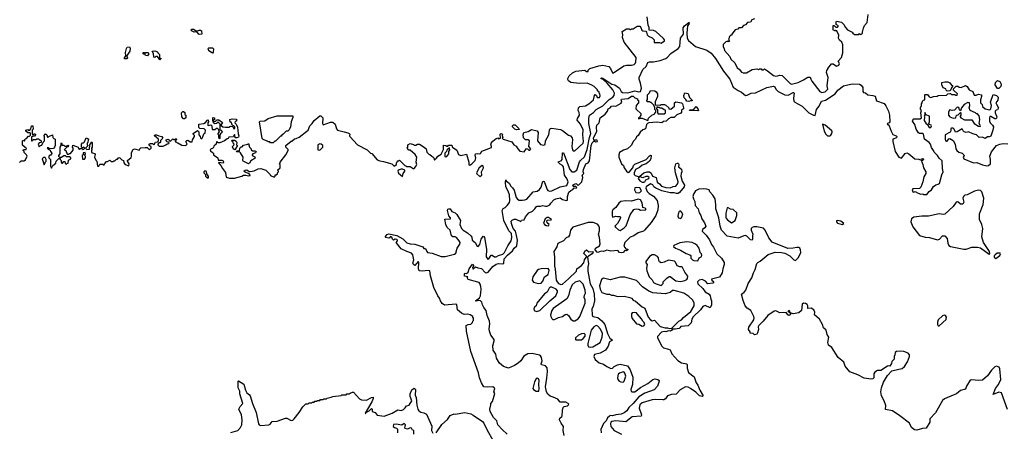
# Model space of a CAD drawing. Extents: x 2494106 to 2685573, y 758056 to 915185.
# Tile 275 of 507: x 2608466 to 2620470, y 845185 to 850200. Entities that reach past the tile are written whole.
import ezdxf

# ---------------------------------------------------------------- set-up
doc = ezdxf.new("R2010")
doc.units = 0

msp = doc.modelspace()

# ---------------------------------------------------------------- linework, layer by layer
at = {"layer": '0CON05XD'}
for points in [[(2615149, 849469), (2615148, 849485), (2615164, 849515), (2615205, 849551), (2615246, 849574), (2615355, 849586), (2615375, 849570), (2615395, 849570), (2615398, 849585), (2615416, 849604), (2615525, 849639), (2615576, 849646), (2615648, 849628), (2615670, 849605), (2615694, 849554), (2615705, 849552), (2615831, 849639), (2615866, 849646), (2615926, 849644), (2615956, 849654), (2615969, 849665), (2615978, 849685), (2615980, 849740), (2615837, 849925), (2615814, 849984), (2615818, 850015), (2615810, 850055), (2615865, 850090), (2615895, 850090), (2615905, 850080), (2615915, 850080), (2615922, 850088), (2615945, 850090), (2615995, 850120), (2616025, 850120), (2616040, 850105), (2616052, 850072), (2616063, 850063), (2616098, 850058), (2616108, 850048), (2616118, 850015), (2616131, 850001), (2616175, 849980), (2616200, 849955), (2616202, 849922), (2616265, 849920), (2616285, 849912), (2616327, 849943), (2616327, 849955), (2616315, 849972), (2616220, 850055), (2616195, 850068), (2616142, 850072), (2616140, 850105), (2616128, 850135), (2616118, 850235)], [(2617706, 849516), (2617735, 849524), (2617760, 849520), (2617861, 849421), (2617875, 849414), (2617955, 849434), (2618023, 849467), (2618075, 849500), (2618105, 849500), (2618110, 849475), (2618125, 849450), (2618221, 849325), (2618245, 849312), (2618285, 849319), (2618318, 849355), (2618312, 849395), (2618322, 849495), (2618303, 849557), (2618308, 849582), (2618320, 849595), (2618320, 849605), (2618365, 849660), (2618385, 849660), (2618425, 849632), (2618453, 849647), (2618462, 849665), (2618444, 849696), (2618485, 849740), (2618502, 849795), (2618502, 849895), (2618488, 849925), (2618461, 849951), (2618448, 849975), (2618452, 850012), (2618430, 850065), (2618415, 850070), (2618405, 850060), (2618398, 850068), (2618382, 850072), (2618382, 850128), (2618397, 850127), (2618415, 850110), (2618435, 850110), (2618450, 850125), (2618421, 850141), (2618420, 850175), (2618425, 850180), (2618485, 850170), (2618515, 850140), (2618532, 850105), (2618557, 850077), (2618615, 850048), (2618624, 850034), (2618645, 850020), (2618695, 850020), (2618705, 850030), (2618715, 850020), (2618728, 850022), (2618740, 850035), (2618740, 850055), (2618747, 850063), (2618752, 850095), (2618765, 850130), (2618800, 850165), (2618810, 850265)], [(2614410, 845150), (2614349, 845205), (2614297, 845265), (2614284, 845314), (2614243, 845353), (2614200, 845425), (2614197, 845453), (2614212, 845505), (2614212, 845525), (2614232, 845548), (2614260, 845645), (2614248, 845665), (2614257, 845705), (2614252, 845715), (2614235, 845726), (2614175, 845722), (2614125, 845728), (2614098, 845775), (2614072, 845835), (2614058, 845895), (2613968, 846155), (2613912, 846405), (2613908, 846472), (2613933, 846487), (2613965, 846490), (2613988, 846512), (2613990, 846525), (2614000, 846535), (2614000, 846565), (2613990, 846575), (2613990, 846585), (2613960, 846605), (2613925, 846610), (2613886, 846606), (2613852, 846622), (2613802, 846665), (2613796, 846725), (2613785, 846733), (2613645, 846720), (2613615, 846740), (2613596, 846775), (2613585, 846808), (2613564, 846835), (2613516, 846936), (2613475, 847080), (2613465, 847138), (2613445, 847144), (2613375, 847134), (2613335, 847141), (2613327, 847165), (2613333, 847243), (2613325, 847252), (2613285, 847204), (2613266, 847216), (2613261, 847235), (2613271, 847275), (2613260, 847335), (2613245, 847355), (2613185, 847374), (2613115, 847409), (2613058, 847485), (2613074, 847505), (2613074, 847515), (2613065, 847522), (2613045, 847526), (2613025, 847514), (2613012, 847525), (2613005, 847548), (2612985, 847558), (2612975, 847540), (2612965, 847537), (2612932, 847545), (2612922, 847555), (2612947, 847583), (2612965, 847592), (2613065, 847571), (2613138, 847528), (2613185, 847481), (2613225, 847469), (2613285, 847464), (2613383, 847433), (2613395, 847412), (2613415, 847413), (2613428, 847375), (2613437, 847365), (2613495, 847354), (2613606, 847314), (2613655, 847314), (2613766, 847344), (2613783, 847357), (2613801, 847415), (2613833, 847465), (2613836, 847485), (2613826, 847506), (2613790, 847545), (2613775, 847553), (2613745, 847553), (2613731, 847565), (2613713, 847635), (2613679, 847669), (2613663, 847703), (2613651, 847769), (2613718, 847775), (2613718, 847785), (2613698, 847808), (2613683, 847875), (2613685, 847890), (2613697, 847897), (2613714, 847894), (2613734, 847864), (2613775, 847846), (2613795, 847827), (2613841, 847755), (2613831, 847705), (2613853, 847655), (2613871, 847635), (2613925, 847604), (2613968, 847568), (2613978, 847548), (2613983, 847513), (2614019, 847485), (2614045, 847440), (2614057, 847435), (2614075, 847460), (2614094, 847524), (2614115, 847562), (2614125, 847558), (2614131, 847545), (2614159, 847405), (2614155, 847310), (2614175, 847282), (2614187, 847285), (2614215, 847329), (2614225, 847330), (2614255, 847310), (2614275, 847311), (2614303, 847327), (2614355, 847341), (2614377, 847365), (2614418, 847445), (2614456, 847504), (2614467, 847545), (2614463, 847593), (2614429, 847629), (2614370, 847755), (2614349, 847875), (2614361, 847899), (2614385, 847910), (2614410, 847935), (2614436, 847974), (2614443, 847997), (2614439, 848065), (2614422, 848112), (2614393, 848165), (2614388, 848222), (2614395, 848250), (2614402, 848232), (2614435, 848209), (2614453, 848173), (2614473, 848153), (2614493, 848123), (2614519, 848035), (2614535, 848012), (2614555, 848002), (2614595, 848001), (2614626, 848004), (2614647, 848013), (2614727, 848103), (2614775, 848111), (2614805, 848130), (2614825, 848161), (2614845, 848232), (2614855, 848230), (2614865, 848214), (2614895, 848131), (2614905, 848119), (2614925, 848111), (2614955, 848113), (2615057, 848163), (2615135, 848181), (2615151, 848225), (2615136, 848266), (2615107, 848307), (2615097, 848405), (2615085, 848424), (2615055, 848439), (2615030, 848465), (2615037, 848473), (2615068, 848482), (2615080, 848495), (2615085, 848578), (2615095, 848578), (2615175, 848376), (2615198, 848348), (2615225, 848347), (2615260, 848365), (2615292, 848468), (2615304, 848486), (2615352, 848528), (2615385, 848619), (2615411, 848765), (2615429, 848815), (2615403, 848935), (2615405, 848995), (2615414, 849036), (2615462, 849068), (2615493, 849107), (2615575, 849151), (2615651, 849229), (2615697, 849255), (2615714, 849275), (2615716, 849305), (2615697, 849345), (2615627, 849427), (2615580, 849470), (2615550, 849485), (2615558, 849492), (2615575, 849489), (2615684, 849414), (2615723, 849405), (2615777, 849367), (2615799, 849325), (2615815, 849314), (2615882, 849308), (2615965, 849334), (2616015, 849319), (2616035, 849324), (2616045, 849365), (2616033, 849425), (2616017, 849475), (2616018, 849495), (2616065, 849594), (2616105, 849629), (2616125, 849677), (2616144, 849686), (2616195, 849687), (2616276, 849704), (2616342, 849728), (2616365, 849744), (2616405, 849787), (2616495, 849848), (2616513, 849875), (2616522, 849975), (2616557, 850025), (2616555, 850100), (2616572, 850125), (2616625, 850167), (2616630, 850165), (2616626, 850145), (2616607, 850123), (2616598, 850035), (2616603, 849975), (2616620, 849945), (2616704, 849874), (2616845, 849830), (2616895, 849791), (2616951, 849725), (2617045, 849572), (2617125, 849475), (2617166, 849376), (2617225, 849337), (2617268, 849318), (2617315, 849277), (2617335, 849279), (2617384, 849306), (2617435, 849308), (2617575, 849375), (2617655, 849389), (2617672, 849382), (2617683, 849353), (2617713, 849325), (2617795, 849284), (2617835, 849280), (2617895, 849314), (2617905, 849314), (2617910, 849305), (2617900, 849245), (2617906, 849206), (2617915, 849195), (2618007, 849145), (2618085, 849066), (2618145, 849036), (2618165, 849034), (2618182, 849105), (2618211, 849145), (2618241, 849209), (2618289, 849221), (2618409, 849295), (2618440, 849340), (2618508, 849392), (2618615, 849420), (2618705, 849414), (2618725, 849402), (2618747, 849375), (2618744, 849326), (2618755, 849313), (2618777, 849307), (2618805, 849284), (2618868, 849278), (2618895, 849268), (2618911, 849211), (2619005, 849178), (2619025, 849152), (2619059, 849085), (2619071, 849035), (2619073, 848955), (2619065, 848942), (2619040, 848935), (2619045, 848922), (2619055, 848922), (2619068, 848908), (2619090, 848840), (2619112, 848802), (2619150, 848785), (2619158, 848775), (2619155, 848762), (2619110, 848745), (2619109, 848715), (2619139, 848595), (2619185, 848523), (2619215, 848512), (2619261, 848569), (2619283, 848577), (2619306, 848566), (2619380, 848505), (2619429, 848499), (2619455, 848490), (2619460, 848505), (2619475, 848508), (2619488, 848495), (2619460, 848475), (2619477, 848435), (2619484, 848394), (2619512, 848345), (2619512, 848325), (2619490, 848285), (2619476, 848224), (2619451, 848159), (2619435, 848143), (2619355, 848137), (2619348, 848125), (2619355, 848102), (2619365, 848100), (2619385, 848108), (2619420, 848085), (2619454, 848074), (2619475, 848078), (2619485, 848070), (2619525, 848070), (2619554, 848106), (2619582, 848125), (2619605, 848167), (2619635, 848189), (2619665, 848194), (2619680, 848205), (2619710, 848310), (2619726, 848345), (2619717, 848385), (2619712, 848482), (2619674, 848514), (2619654, 848545)], [(2617425, 850210), (2617394, 850196), (2617375, 850170), (2617340, 850165), (2617315, 850138), (2617291, 850129), (2617265, 850100), (2617235, 850100), (2617220, 850085), (2617190, 850075), (2617150, 850025), (2617148, 850012), (2617135, 850010), (2617120, 849995), (2617108, 849955), (2617118, 849932), (2617105, 849930), (2617095, 849940), (2617088, 849932), (2617075, 849930), (2617043, 849897), (2617042, 849875), (2617056, 849846), (2617058, 849825), (2617125, 849750), (2617135, 849718), (2617183, 849673), (2617213, 849615), (2617236, 849596), (2617265, 849560), (2617285, 849552), (2617325, 849552), (2617397, 849593), (2617455, 849600), (2617475, 849592), (2617485, 849600), (2617505, 849600), (2617515, 849590), (2617535, 849590), (2617545, 849600), (2617585, 849577), (2617655, 849520), (2617685, 849512), (2617706, 849516)], [(2610655, 850019), (2610625, 850050), (2610595, 850049), (2610562, 850065), (2610557, 850075), (2610565, 850083), (2610585, 850086), (2610625, 850060), (2610655, 850072), (2610672, 850072), (2610682, 850062), (2610685, 850022), (2610655, 850019)], [(2609775, 849723), (2609745, 849723), (2609744, 849736), (2609762, 849758), (2609758, 849802), (2609770, 849850), (2609777, 849863), (2609805, 849870), (2609813, 849853), (2609810, 849815), (2609770, 849755), (2609782, 849735), (2609775, 849723)], [(2610815, 849790), (2610772, 849822), (2610770, 849835), (2610760, 849845), (2610773, 849857), (2610815, 849858), (2610830, 849845), (2610827, 849803), (2610815, 849790)], [(2610025, 849760), (2610002, 849762), (2609990, 849790), (2609975, 849780), (2609970, 849785), (2609972, 849798), (2609985, 849800), (2609990, 849790), (2610005, 849800), (2610028, 849798), (2610040, 849785), (2610025, 849760)], [(2610175, 849710), (2610145, 849750), (2610125, 849750), (2610115, 849740), (2610100, 849745), (2610097, 849787), (2610082, 849818), (2610115, 849822), (2610148, 849808), (2610150, 849795), (2610170, 849775), (2610170, 849735), (2610190, 849725), (2610175, 849710)], [(2609340, 848625), (2609350, 848615), (2609340, 848605), (2609342, 848582), (2609378, 848568), (2609387, 848557), (2609380, 848525), (2609395, 848490), (2609407, 848477), (2609413, 848413), (2609430, 848415), (2609445, 848440), (2609475, 848440), (2609485, 848430), (2609495, 848430), (2609500, 848445), (2609525, 848470), (2609535, 848470), (2609565, 848490), (2609582, 848472), (2609605, 848470), (2609615, 848480), (2609625, 848480), (2609645, 848500), (2609658, 848502), (2609675, 848520), (2609688, 848518), (2609712, 848492), (2609730, 848485), (2609738, 848455), (2609754, 848434), (2609795, 848420), (2609800, 848445), (2609780, 848475), (2609780, 848485), (2609825, 848520), (2609830, 848535), (2609828, 848582), (2609851, 848619), (2609865, 848628), (2609925, 848610), (2609930, 848625), (2609945, 848640), (2609995, 848642), (2610022, 848642), (2610045, 848620), (2610060, 848625), (2610070, 848635), (2610070, 848655), (2610052, 848662), (2610042, 848678), (2610055, 848690), (2610085, 848690), (2610092, 848682), (2610105, 848680), (2610122, 848708), (2610145, 848710), (2610160, 848725), (2610160, 848745), (2610110, 848785), (2610113, 848797), (2610135, 848797), (2610164, 848784), (2610198, 848778), (2610210, 848755), (2610182, 848728), (2610185, 848710), (2610175, 848700), (2610162, 848698), (2610150, 848685), (2610150, 848675), (2610165, 848660), (2610215, 848660), (2610250, 848675), (2610263, 848687), (2610285, 848690), (2610288, 848698), (2610278, 848708), (2610265, 848710), (2610252, 848725), (2610253, 848737), (2610275, 848742), (2610287, 848737), (2610292, 848722), (2610305, 848720), (2610335, 848750), (2610345, 848740), (2610355, 848740), (2610365, 848750), (2610378, 848748), (2610378, 848742), (2610360, 848725), (2610365, 848710), (2610375, 848710), (2610385, 848700), (2610395, 848700), (2610445, 848672), (2610492, 848668), (2610510, 848685), (2610490, 848715), (2610502, 848728), (2610515, 848730), (2610545, 848710), (2610568, 848712), (2610573, 848737), (2610598, 848775), (2610597, 848787), (2610580, 848805), (2610580, 848815), (2610635, 848850), (2610650, 848835), (2610650, 848795), (2610668, 848778), (2610672, 848762), (2610685, 848750), (2610698, 848772), (2610712, 848808), (2610727, 848823), (2610730, 848855), (2610715, 848870), (2610662, 848872), (2610650, 848885), (2610652, 848928), (2610710, 848935), (2610733, 848947), (2610754, 848976), (2610765, 848978), (2610770, 848955), (2610760, 848945), (2610760, 848915), (2610765, 848910), (2610795, 848920), (2610810, 848905), (2610812, 848862), (2610845, 848860), (2610865, 848880), (2610875, 848880), (2610888, 848868), (2610900, 848835), (2610880, 848815), (2610880, 848805), (2610890, 848795), (2610890, 848765), (2610905, 848752), (2610910, 848755), (2610910, 848795), (2610922, 848818), (2610940, 848835), (2610925, 848850), (2610910, 848855), (2610910, 848925), (2610885, 848950), (2610872, 848948), (2610870, 848935), (2610845, 848930), (2610830, 848945), (2610830, 848960), (2610820, 848965), (2610820, 849005), (2610825, 849010), (2610840, 849005), (2610840, 848985), (2610830, 848975), (2610830, 848960), (2610858, 848962), (2610865, 848980), (2610895, 848980), (2610938, 848948), (2610920, 848915), (2610943, 848893), (2610975, 848890), (2611015, 848892), (2611035, 848902), (2611065, 848900), (2611075, 848870), (2611090, 848875), (2611090, 848895), (2611078, 848908), (2611062, 848912), (2611045, 848950), (2611032, 848952), (2611030, 848985), (2611055, 848992), (2611108, 848988), (2611110, 848965), (2611092, 848958), (2611090, 848945), (2611107, 848927), (2611122, 848892), (2611128, 848808), (2611138, 848785), (2611135, 848770), (2611115, 848760), (2611092, 848762), (2611090, 848795), (2611085, 848800), (2611068, 848772), (2611015, 848770), (2611008, 848752), (2610995, 848750), (2610965, 848722), (2610905, 848700), (2610885, 848700), (2610875, 848710), (2610865, 848710), (2610860, 848685), (2610832, 848658), (2610828, 848642), (2610818, 848632), (2610802, 848628), (2610790, 848615), (2610792, 848602), (2610815, 848580), (2610830, 848575), (2610830, 848555), (2610880, 848515), (2610885, 848490), (2610929, 848489), (2610948, 848478), (2610952, 848465), (2610945, 848453), (2610895, 848460), (2610890, 848455), (2610918, 848425), (2610938, 848385), (2610977, 848337), (2610985, 848280), (2611025, 848270), (2611085, 848270), (2611176, 848294), (2611195, 848306), (2611225, 848307), (2611255, 848298), (2611275, 848300), (2611278, 848305), (2611265, 848322), (2611215, 848340), (2611198, 848355), (2611214, 848366), (2611235, 848370), (2611265, 848350), (2611275, 848350), (2611325, 848360), (2611375, 848382), (2611405, 848388), (2611468, 848368), (2611520, 848315), (2611525, 848300), (2611568, 848282), (2611580, 848295), (2611582, 848308), (2611595, 848310), (2611608, 848322), (2611610, 848335), (2611620, 848345), (2611620, 848355), (2611610, 848365), (2611640, 848395), (2611640, 848435), (2611630, 848445), (2611640, 848455), (2611640, 848465), (2611710, 848555), (2611740, 848605), (2611738, 848618), (2611710, 848645), (2611710, 848665), (2611775, 848720), (2611785, 848720), (2611815, 848750), (2611837, 848753), (2611875, 848770), (2611969, 848841), (2611982, 848855), (2612002, 848905), (2612032, 848935), (2612055, 848972), (2612125, 849028), (2612138, 849028), (2612164, 849004), (2612158, 848935), (2612165, 848920), (2612255, 848950), (2612285, 848952), (2612312, 848925), (2612328, 848868), (2612340, 848855), (2612422, 848832), (2612465, 848823), (2612483, 848813), (2612490, 848805), (2612488, 848785), (2612492, 848775), (2612585, 848673), (2612702, 848615), (2612745, 848572), (2612758, 848568), (2612825, 848492), (2612855, 848478), (2612902, 848472), (2613002, 848442), (2613033, 848413), (2613060, 848435), (2613060, 848455), (2613070, 848465), (2613072, 848478), (2613085, 848480), (2613095, 848490), (2613162, 848422), (2613175, 848420), (2613185, 848410), (2613225, 848410), (2613265, 848388), (2613275, 848388), (2613292, 848405), (2613306, 848435), (2613300, 848465), (2613306, 848526), (2613286, 848556), (2613228, 848608), (2613212, 848612), (2613192, 848635), (2613200, 848645), (2613200, 848675), (2613225, 848690), (2613268, 848678), (2613275, 848670), (2613295, 848670), (2613318, 848682), (2613342, 848682), (2613397, 848647), (2613420, 848625), (2613430, 848585), (2613455, 848560), (2613468, 848558), (2613490, 848535), (2613505, 848530), (2613517, 848517), (2613525, 848490), (2613549, 848511), (2613564, 848536), (2613605, 848560), (2613632, 848618), (2613635, 848670), (2613662, 848668), (2613675, 848660), (2613685, 848660), (2613695, 848670), (2613735, 848670), (2613742, 848642), (2613755, 848640), (2613795, 848610), (2613815, 848558), (2613845, 848547), (2613915, 848560), (2613942, 848462), (2613943, 848433), (2613955, 848428), (2613979, 848445), (2614018, 848485), (2614028, 848515), (2614018, 848545), (2614024, 848566), (2614045, 848570), (2614076, 848564), (2614085, 848568), (2614102, 848598), (2614218, 848642), (2614220, 848655), (2614210, 848685), (2614216, 848695), (2614235, 848721), (2614275, 848752), (2614295, 848760), (2614305, 848750), (2614330, 848755), (2614324, 848805), (2614332, 848815), (2614352, 848805), (2614348, 848788), (2614358, 848765), (2614350, 848755), (2614360, 848745), (2614465, 848710), (2614490, 848675), (2614519, 848659), (2614538, 848625), (2614565, 848598), (2614615, 848590), (2614645, 848630), (2614658, 848628), (2614675, 848610), (2614685, 848610), (2614698, 848625), (2614672, 848655), (2614682, 848725), (2614666, 848736), (2614634, 848734), (2614610, 848760), (2614604, 848795), (2614614, 848826), (2614665, 848839), (2614705, 848861), (2614776, 848846), (2614789, 848825), (2614781, 848725), (2614815, 848680), (2614855, 848670), (2614871, 848679), (2614876, 848725), (2614916, 848795), (2614926, 848855), (2614935, 848872), (2614955, 848879), (2615060, 848860), (2615085, 848850), (2615155, 848792), (2615180, 848785), (2615201, 848761), (2615207, 848737), (2615199, 848655), (2615206, 848616), (2615215, 848603), (2615235, 848602), (2615335, 848694), (2615341, 848715), (2615330, 848795), (2615335, 848858), (2615305, 848927), (2615263, 848975), (2615268, 848995), (2615292, 849035), (2615288, 849068), (2615276, 849095), (2615280, 849125), (2615295, 849141), (2615365, 849151), (2615406, 849175), (2615462, 849225), (2615473, 849277), (2615482, 849288), (2615498, 849278), (2615505, 849250), (2615535, 849253), (2615545, 849270), (2615540, 849295), (2615530, 849305), (2615530, 849315), (2615512, 849332), (2615510, 849345), (2615468, 849385), (2615441, 849401), (2615385, 849427), (2615285, 849422), (2615186, 849436), (2615159, 849455), (2615149, 849469)], [(2619654, 848545), (2619613, 848585), (2619608, 848605), (2619583, 848643), (2619572, 848682), (2619553, 848705), (2619497, 848745), (2619486, 848806), (2619475, 848812), (2619435, 848812), (2619422, 848822), (2619396, 848865), (2619381, 848921), (2619352, 848965), (2619353, 848977), (2619365, 848992), (2619445, 848992), (2619460, 849005), (2619453, 849065), (2619460, 849095), (2619448, 849108), (2619448, 849125), (2619462, 849155), (2619460, 849175), (2619470, 849185), (2619472, 849205), (2619485, 849220), (2619500, 849225), (2619500, 849285), (2619505, 849290), (2619535, 849288), (2619555, 849260), (2619575, 849250), (2619607, 849263), (2619652, 849268), (2619665, 849278), (2619765, 849280), (2619782, 849298), (2619805, 849302), (2619815, 849302), (2619828, 849288), (2619865, 849290), (2619875, 849280), (2619895, 849280), (2619900, 849295), (2619852, 849342), (2619852, 849358), (2619885, 849390), (2619905, 849390), (2619918, 849378), (2619945, 849372), (2619995, 849398), (2620016, 849386), (2620040, 849345), (2620088, 849325), (2620102, 849282), (2620125, 849280), (2620155, 849292), (2620190, 849285), (2620192, 849265), (2620178, 849225), (2620180, 849185), (2620200, 849165), (2620205, 849140), (2620235, 849112), (2620295, 849100), (2620307, 849113), (2620313, 849155), (2620300, 849195), (2620333, 849287), (2620375, 849278), (2620396, 849256), (2620390, 849220), (2620368, 849185), (2620375, 849170), (2620398, 849125), (2620388, 849102), (2620372, 849098), (2620360, 849085), (2620360, 849065), (2620378, 849015), (2620375, 849000), (2620365, 848990), (2620355, 848990), (2620305, 849020), (2620295, 849020), (2620290, 849005), (2620290, 848965), (2620298, 848945), (2620328, 848915), (2620337, 848895), (2620330, 848855), (2620305, 848782), (2620285, 848772), (2620265, 848772), (2620235, 848752), (2620205, 848767), (2620165, 848763), (2620132, 848795), (2620085, 848808), (2620035, 848833), (2620005, 848827), (2619982, 848832), (2619968, 848845), (2619955, 848870), (2619895, 848832), (2619875, 848830), (2619860, 848865), (2619845, 848880), (2619825, 848880), (2619820, 848875), (2619820, 848845), (2619809, 848831), (2619750, 848795), (2619748, 848745), (2619752, 848725), (2619765, 848718), (2619775, 848720), (2619795, 848750), (2619805, 848752), (2619846, 848726), (2619869, 848685), (2619881, 848625), (2619893, 848605), (2619915, 848587), (2619955, 848573), (2619978, 848555), (2619980, 848545), (2619970, 848525), (2619978, 848505), (2620094, 848454), (2620135, 848460), (2620205, 848430), (2620255, 848421), (2620278, 848422), (2620300, 848445), (2620303, 848495), (2620294, 848535), (2620315, 848590), (2620373, 848667), (2620416, 848684), (2620455, 848691), (2620515, 848688)], [(2619775, 849330), (2619762, 849342), (2619758, 849358), (2619725, 849370), (2619708, 849405), (2619710, 849435), (2619745, 849442), (2619782, 849442), (2619805, 849430), (2619825, 849400), (2619838, 849398), (2619840, 849385), (2619823, 849367), (2619820, 849345), (2619805, 849332), (2619775, 849330)], [(2620405, 849360), (2620385, 849360), (2620357, 849405), (2620364, 849436), (2620385, 849458), (2620415, 849448), (2620430, 849415), (2620428, 849385), (2620405, 849360)], [(2615104, 845135), (2615090, 845195), (2615097, 845245), (2615066, 845285), (2615046, 845325), (2615053, 845345), (2615075, 845363), (2615079, 845375), (2615083, 845437), (2615094, 845476), (2615104, 845486), (2615145, 845496), (2615159, 845505), (2615161, 845515), (2615154, 845525), (2615125, 845539), (2615055, 845538), (2615025, 845575), (2614972, 845602), (2614935, 845614), (2614904, 845635), (2614889, 845665), (2614877, 845725), (2614893, 845833), (2614902, 845915), (2614897, 845957), (2614875, 845984), (2614826, 845996), (2614824, 846005), (2614835, 846045), (2614829, 846085), (2614816, 846105), (2614802, 846112), (2614715, 846132), (2614661, 846129), (2614612, 846098), (2614575, 846043), (2614545, 846014), (2614498, 845985), (2614425, 845954), (2614365, 845976), (2614316, 846015), (2614280, 846075), (2614270, 846125), (2614240, 846175), (2614233, 846227), (2614250, 846285), (2614249, 846305), (2614212, 846355), (2614194, 846404), (2614191, 846435), (2614199, 846495), (2614195, 846525), (2614164, 846595), (2614153, 846655), (2614125, 846692), (2614110, 846725), (2614099, 846759), (2614085, 846773), (2614065, 846779), (2614032, 846772), (2614022, 846775), (2614070, 846810), (2614083, 846837), (2614093, 846917), (2614090, 846950), (2614079, 846979), (2614067, 846997), (2614053, 847003), (2613934, 847034), (2613923, 847057), (2613928, 847068), (2613890, 847075), (2613890, 847105), (2613895, 847110), (2613915, 847108), (2613932, 847125), (2613944, 847165), (2613985, 847220), (2614000, 847205), (2614000, 847195), (2613988, 847182), (2613990, 847165), (2613996, 847164), (2614025, 847188), (2614050, 847175), (2614095, 847167), (2614140, 847120), (2614155, 847114), (2614178, 847122), (2614235, 847191), (2614275, 847221), (2614305, 847231), (2614355, 847223), (2614369, 847231), (2614371, 847285), (2614415, 847332), (2614476, 847384), (2614495, 847414), (2614527, 847443), (2614535, 847515), (2614518, 847589), (2614512, 847622), (2614484, 847655), (2614461, 847715), (2614459, 847745), (2614472, 847758), (2614495, 847770), (2614515, 847770), (2614575, 847740), (2614585, 847758), (2614615, 847760), (2614634, 847796), (2614674, 847846), (2614718, 847865), (2614746, 847894), (2614765, 847922), (2614775, 847928), (2614815, 847927), (2614845, 847936), (2614875, 847927), (2614895, 847928), (2614930, 847945), (2614940, 847965), (2614980, 848005), (2615004, 848016), (2615055, 848030), (2615085, 848008), (2615132, 847998), (2615145, 848000), (2615146, 848045), (2615161, 848099), (2615185, 848118), (2615211, 848129), (2615225, 848150), (2615252, 848148), (2615258, 848155), (2615247, 848167), (2615215, 848168), (2615208, 848175), (2615215, 848188), (2615245, 848202), (2615255, 848200), (2615275, 848180), (2615320, 848225), (2615332, 848275), (2615322, 848305), (2615342, 848325), (2615334, 848344), (2615339, 848375), (2615370, 848445), (2615395, 848457), (2615412, 848478), (2615435, 848668), (2615445, 848698), (2615462, 848715), (2615465, 848720), (2615475, 848720), (2615485, 848710), (2615510, 848715), (2615505, 848730), (2615465, 848730), (2615463, 848755), (2615468, 848775), (2615502, 848838), (2615498, 848885), (2615503, 848913), (2615530, 848945), (2615543, 849005), (2615603, 849047), (2615632, 849085), (2615642, 849115), (2615666, 849124), (2615682, 849148), (2615705, 849152), (2615735, 849148), (2615799, 849181), (2615808, 849195), (2615800, 849225), (2615805, 849230), (2615885, 849238), (2615925, 849268), (2615946, 849266), (2615965, 849248), (2616000, 849235), (2616000, 849225), (2616010, 849215), (2616010, 849185), (2615980, 849155), (2615978, 849115), (2615984, 849104), (2616040, 849055), (2616040, 849035), (2616030, 849025), (2616028, 849012), (2616012, 849005), (2616010, 848995), (2616015, 848990), (2616035, 849000), (2616055, 849000), (2616125, 848970), (2616132, 848998), (2616172, 849038), (2616208, 849052), (2616210, 849065), (2616220, 849075), (2616220, 849095), (2616210, 849105), (2616210, 849135), (2616200, 849145), (2616198, 849158), (2616165, 849190), (2616155, 849190), (2616145, 849200), (2616115, 849200), (2616110, 849205), (2616110, 849215), (2616122, 849228), (2616120, 849285), (2616143, 849307), (2616155, 849337), (2616211, 849331), (2616225, 849320), (2616240, 849295), (2616243, 849265), (2616213, 849197), (2616212, 849162), (2616275, 849160), (2616285, 849168), (2616327, 849167), (2616345, 849160), (2616380, 849125), (2616382, 849112), (2616405, 849110), (2616450, 849145), (2616450, 849185), (2616465, 849200), (2616535, 849188), (2616548, 849175), (2616560, 849125), (2616557, 849113), (2616533, 849097), (2616533, 849075)], [(2616625, 849203), (2616600, 849205), (2616589, 849229), (2616566, 849246), (2616564, 849276), (2616575, 849308), (2616615, 849300), (2616633, 849253), (2616665, 849220), (2616665, 849212), (2616645, 849212), (2616625, 849203)], [(2616252, 849052), (2616325, 849052), (2616340, 849065), (2616338, 849098), (2616325, 849100), (2616295, 849120), (2616275, 849120), (2616265, 849130), (2616245, 849130), (2616232, 849138), (2616230, 849115), (2616240, 849105), (2616240, 849065), (2616252, 849052)], [(2616735, 849088), (2616632, 849095), (2616635, 849100), (2616668, 849102), (2616695, 849118), (2616715, 849140), (2616736, 849105), (2616740, 849095), (2616735, 849088)], [(2620175, 848900), (2620180, 848905), (2620162, 848935), (2620170, 848985), (2620165, 849030), (2620145, 849052), (2620133, 849053), (2620120, 849065), (2620054, 849094), (2620042, 849125), (2620050, 849155), (2620047, 849187), (2620025, 849192), (2619980, 849165), (2619948, 849125), (2619935, 849090), (2619923, 849103), (2619915, 849130), (2619895, 849132), (2619862, 849098), (2619835, 849092), (2619805, 849100), (2619793, 849087), (2619788, 849075), (2619788, 849035), (2619805, 849018), (2619845, 848998), (2619878, 849002), (2619882, 849028), (2619892, 849038), (2619908, 849042), (2619935, 849070), (2619940, 849065), (2619940, 849035), (2619930, 849025), (2619930, 849015), (2619940, 849005), (2619985, 848980), (2620075, 848980), (2620102, 848935), (2620155, 848902), (2620175, 848900)], [(2610475, 848990), (2610465, 848990), (2610442, 849015), (2610440, 849065), (2610455, 849080), (2610465, 849080), (2610478, 849068), (2610480, 849045), (2610490, 849035), (2610490, 849005), (2610475, 848990)], [(2611555, 848700), (2611525, 848700), (2611515, 848710), (2611495, 848710), (2611485, 848720), (2611435, 848740), (2611423, 848753), (2611390, 848955), (2611398, 848962), (2611455, 848968), (2611495, 848997), (2611605, 849030), (2611795, 849030), (2611797, 849007), (2611777, 848955), (2611766, 848894), (2611753, 848857), (2611737, 848843), (2611715, 848840), (2611675, 848800), (2611665, 848800), (2611655, 848780), (2611645, 848780), (2611585, 848720), (2611575, 848720), (2611555, 848700)], [(2616533, 849075), (2616528, 849062), (2616479, 849041), (2616445, 849010), (2616405, 849007), (2616375, 848992), (2616347, 848963), (2616315, 848958), (2616295, 848942), (2616235, 848953), (2616137, 848943), (2616120, 848935), (2616108, 848922), (2616095, 848870), (2616065, 848858), (2616031, 848829), (2616005, 848790), (2615986, 848774), (2615975, 848743), (2615951, 848719), (2615921, 848665), (2615875, 848628), (2615829, 848611), (2615780, 848580), (2615771, 848555), (2615770, 848525), (2615805, 848445), (2615826, 848425), (2615834, 848394), (2615864, 848354), (2615885, 848339), (2615895, 848340), (2615943, 848395), (2615951, 848425), (2615965, 848439), (2616104, 848496), (2616145, 848542), (2616155, 848548), (2616163, 848543), (2616161, 848505), (2616145, 848474), (2616104, 848445), (2616054, 848426), (2616022, 848398), (2615974, 848376), (2615956, 848335), (2615959, 848315), (2615970, 848300), (2616020, 848285), (2616008, 848265), (2616026, 848235), (2616055, 848221), (2616075, 848220), (2616086, 848224), (2616101, 848249), (2616138, 848265), (2616142, 848275), (2616125, 848291), (2616100, 848290), (2616065, 848274), (2616030, 848285), (2616028, 848295), (2616077, 848335), (2616115, 848345), (2616145, 848345), (2616165, 848331), (2616182, 848292), (2616226, 848275), (2616239, 848219), (2616265, 848201), (2616291, 848171), (2616344, 848154), (2616395, 848150), (2616435, 848168), (2616465, 848170), (2616491, 848205), (2616492, 848225), (2616460, 848335), (2616452, 848395), (2616465, 848442), (2616485, 848453), (2616495, 848450), (2616504, 848435), (2616500, 848405), (2616535, 848380), (2616537, 848345), (2616529, 848325), (2616528, 848295), (2616543, 848233), (2616572, 848185), (2616567, 848165), (2616511, 848095), (2616495, 848084), (2616473, 848083), (2616445, 848092), (2616395, 848091), (2616295, 848114), (2616221, 848145), (2616196, 848165), (2616186, 848186), (2616158, 848198), (2616102, 848165), (2616099, 848145), (2616116, 848105), (2616141, 848081), (2616195, 848051), (2616239, 847995), (2616250, 847935), (2616248, 847882), (2616222, 847815), (2616165, 847728), (2616084, 847635), (2616070, 847625), (2616006, 847604), (2615955, 847567), (2615910, 847550), (2615844, 847486), (2615830, 847440), (2615855, 847408), (2615880, 847405), (2615882, 847395), (2615865, 847384), (2615843, 847387), (2615822, 847365), (2615805, 847359), (2615780, 847365), (2615758, 847388), (2615675, 847379), (2615625, 847390), (2615585, 847374), (2615555, 847379), (2615514, 847364), (2615505, 847367), (2615484, 847394), (2615488, 847415), (2615534, 847446), (2615543, 847467), (2615535, 847545), (2615521, 847585), (2615534, 847626), (2615534, 847665), (2615528, 847688), (2615509, 847709), (2615458, 847728), (2615395, 847729), (2615210, 847670), (2615182, 847635), (2615169, 847575), (2615159, 847555), (2615129, 847541), (2615098, 847505), (2615028, 847472), (2615015, 847433), (2614978, 847375), (2614987, 847305), (2614986, 847195), (2614995, 847160), (2615008, 847028), (2615017, 847007), (2615035, 846986), (2615065, 846974), (2615082, 846978), (2615158, 847042), (2615253, 847135), (2615260, 847165), (2615316, 847204), (2615342, 847238), (2615351, 847275), (2615380, 847315), (2615345, 847352), (2615355, 847379), (2615375, 847394), (2615405, 847373), (2615450, 847375), (2615456, 847364), (2615447, 847345), (2615402, 847318), (2615390, 847305), (2615399, 847225), (2615392, 847185), (2615394, 847135), (2615407, 847047), (2615423, 846983), (2615454, 846925), (2615471, 846855), (2615472, 846775), (2615457, 846705), (2615441, 846675), (2615444, 846605), (2615455, 846584), (2615515, 846570), (2615565, 846531), (2615598, 846485), (2615632, 846375), (2615660, 846320), (2615692, 846295), (2615655, 846274), (2615639, 846221), (2615608, 846172), (2615545, 846138), (2615475, 846121), (2615466, 846095), (2615481, 846061), (2615530, 846020), (2615584, 846004), (2615625, 845974), (2615675, 845950), (2615695, 845953), (2615715, 845976), (2615754, 845996), (2615785, 846004), (2615875, 845983), (2615910, 845935), (2615940, 845845), (2615936, 845755), (2615918, 845695), (2615922, 845675), (2615935, 845666), (2615965, 845667), (2616033, 845717), (2616125, 845765), (2616184, 845815), (2616215, 845824), (2616248, 845815), (2616262, 845805), (2616262, 845795), (2616242, 845735), (2616202, 845688), (2616088, 845651), (2616015, 845605), (2615945, 845522), (2615894, 845476), (2615868, 845435), (2615835, 845409), (2615798, 845395), (2615735, 845387), (2615695, 845375), (2615666, 845376), (2615655, 845369), (2615633, 845347), (2615615, 845313), (2615582, 845278), (2615550, 845205), (2615554, 845165)], [(2619575, 848888), (2619582, 848905), (2619578, 848915), (2619553, 848923), (2619548, 848935), (2619557, 848957), (2619560, 849025), (2619512, 849042), (2619505, 849070), (2619500, 849065), (2619500, 849035), (2619492, 849025), (2619498, 849015), (2619493, 848973), (2619515, 848938), (2619538, 848918), (2619545, 848898), (2619555, 848888), (2619575, 848888)], [(2608465, 848460), (2608485, 848480), (2608515, 848480), (2608536, 848494), (2608558, 848535), (2608550, 848555), (2608522, 848582), (2608520, 848595), (2608510, 848605), (2608512, 848618), (2608545, 848620), (2608550, 848635), (2608532, 848642), (2608502, 848672), (2608500, 848725), (2608515, 848730), (2608525, 848720), (2608535, 848750), (2608548, 848752), (2608575, 848780), (2608585, 848780), (2608598, 848792), (2608600, 848815), (2608595, 848820), (2608565, 848820), (2608542, 848842), (2608540, 848855), (2608565, 848860), (2608575, 848850), (2608588, 848852), (2608602, 848868), (2608612, 848908), (2608628, 848908), (2608630, 848865), (2608620, 848855), (2608620, 848805), (2608635, 848800), (2608642, 848808), (2608655, 848810), (2608660, 848795), (2608648, 848782), (2608625, 848780), (2608612, 848768), (2608610, 848725), (2608615, 848720), (2608625, 848730), (2608635, 848740), (2608665, 848740), (2608675, 848750), (2608695, 848750), (2608712, 848732), (2608725, 848730), (2608730, 848725), (2608728, 848702), (2608705, 848700), (2608690, 848685), (2608705, 848650), (2608722, 848668), (2608738, 848672), (2608752, 848708), (2608770, 848725), (2608770, 848775), (2608760, 848785), (2608782, 848808), (2608798, 848798), (2608805, 848770), (2608815, 848770), (2608822, 848778), (2608868, 848798), (2608870, 848765), (2608882, 848752), (2608900, 848745), (2608898, 848665), (2608890, 848645), (2608878, 848632), (2608855, 848628), (2608825, 848630), (2608815, 848640), (2608800, 848640), (2608812, 848622), (2608825, 848620), (2608838, 848608), (2608842, 848592), (2608860, 848575), (2608855, 848560), (2608845, 848550), (2608832, 848548), (2608820, 848535), (2608820, 848515), (2608840, 848495), (2608840, 848415), (2608855, 848390), (2608870, 848425), (2608908, 848452), (2608910, 848475), (2608945, 848510), (2608958, 848508), (2608960, 848495), (2608970, 848485), (2608970, 848465), (2608982, 848452), (2608988, 848452), (2609005, 848470), (2609015, 848470), (2609022, 848452), (2609035, 848440), (2609042, 848448), (2609058, 848452), (2609062, 848488), (2609090, 848505), (2609088, 848518), (2609075, 848530), (2609035, 848530), (2609025, 848540), (2609005, 848540), (2608975, 848520), (2608955, 848520), (2608942, 848532), (2608943, 848547), (2608960, 848565), (2608960, 848645), (2608970, 848665), (2608970, 848695), (2608975, 848700), (2608985, 848670), (2609005, 848670), (2609015, 848660), (2609045, 848660), (2609055, 848670), (2609060, 848665), (2609058, 848652), (2609042, 848648), (2609010, 848615), (2609030, 848605), (2609045, 848560), (2609065, 848560), (2609075, 848570), (2609085, 848570), (2609118, 848612), (2609120, 848635), (2609110, 848645), (2609115, 848670), (2609178, 848648), (2609182, 848632), (2609195, 848620), (2609205, 848630), (2609225, 848630), (2609235, 848620), (2609248, 848622), (2609260, 848635), (2609248, 848648), (2609235, 848640), (2609220, 848645), (2609220, 848685), (2609232, 848698), (2609245, 848700), (2609255, 848710), (2609275, 848760), (2609310, 848745), (2609300, 848735), (2609297, 848703), (2609290, 848695), (2609290, 848675), (2609300, 848665), (2609270, 848635), (2609285, 848620), (2609318, 848622), (2609320, 848675), (2609345, 848710), (2609350, 848705), (2609350, 848645), (2609340, 848635), (2609340, 848625)], [(2614525, 848858), (2614504, 848864), (2614473, 848893), (2614473, 848905), (2614485, 848917), (2614505, 848917), (2614553, 848875), (2614555, 848860), (2614525, 848858)], [(2618345, 848784), (2618357, 848793), (2618368, 848815), (2618373, 848835), (2618369, 848845), (2618285, 848916), (2618253, 848927), (2618275, 848840), (2618295, 848806), (2618315, 848786), (2618345, 848784)], [(2611095, 848610), (2611088, 848618), (2611075, 848620), (2611062, 848645), (2611062, 848655), (2611078, 848672), (2611080, 848685), (2611070, 848695), (2611068, 848708), (2611050, 848725), (2611055, 848730), (2611085, 848730), (2611105, 848718), (2611112, 848705), (2611110, 848675), (2611120, 848665), (2611100, 848635), (2611095, 848610)], [(2611255, 848442), (2611192, 848475), (2611188, 848485), (2611190, 848525), (2611158, 848578), (2611145, 848590), (2611115, 848590), (2611110, 848595), (2611115, 848600), (2611148, 848602), (2611150, 848635), (2611165, 848650), (2611178, 848652), (2611195, 848670), (2611248, 848682), (2611255, 848690), (2611268, 848648), (2611288, 848628), (2611290, 848615), (2611303, 848603), (2611335, 848602), (2611348, 848595), (2611343, 848577), (2611310, 848565), (2611300, 848555), (2611300, 848545), (2611335, 848530), (2611337, 848513), (2611285, 848482), (2611268, 848452), (2611255, 848442)], [(2612125, 848610), (2612160, 848645), (2612160, 848665), (2612140, 848685), (2612125, 848688), (2612100, 848675), (2612100, 848615), (2612125, 848610)], [(2609255, 848500), (2609270, 848515), (2609270, 848535), (2609260, 848545), (2609260, 848555), (2609270, 848565), (2609265, 848580), (2609242, 848578), (2609240, 848555), (2609230, 848545), (2609232, 848502), (2609255, 848500)], [(2613655, 848530), (2613675, 848532), (2613698, 848565), (2613698, 848592), (2613710, 848615), (2613705, 848640), (2613672, 848608), (2613668, 848592), (2613648, 848572), (2613650, 848535), (2613655, 848530)], [(2608765, 848430), (2608782, 848468), (2608790, 848475), (2608790, 848495), (2608775, 848520), (2608755, 848520), (2608740, 848505), (2608765, 848430)], [(2614075, 848290), (2614100, 848305), (2614098, 848345), (2614120, 848395), (2614116, 848416), (2614105, 848423), (2614068, 848395), (2614037, 848335), (2614041, 848321), (2614075, 848290)], [(2610765, 848270), (2610770, 848275), (2610768, 848295), (2610750, 848315), (2610740, 848355), (2610725, 848360), (2610712, 848348), (2610710, 848335), (2610730, 848315), (2610730, 848295), (2610750, 848275), (2610765, 848270)], [(2613135, 848290), (2613143, 848327), (2613160, 848355), (2613160, 848365), (2613135, 848380), (2613115, 848380), (2613082, 848368), (2613078, 848355), (2613085, 848330), (2613135, 848290)], [(2617285, 846777), (2617266, 846855), (2617299, 846881), (2617318, 846905), (2617349, 846985), (2617393, 847055), (2617411, 847115), (2617433, 847157), (2617455, 847228), (2617465, 847240), (2617495, 847258), (2617590, 847340), (2617675, 847366), (2617755, 847362), (2617794, 847354), (2617854, 847324), (2617905, 847272), (2617925, 847267), (2617959, 847301), (2617989, 847365), (2617987, 847397), (2617977, 847415), (2617965, 847422), (2617940, 847425), (2617895, 847415), (2617832, 847412), (2617639, 847489), (2617600, 847540), (2617556, 847636), (2617535, 847658), (2617455, 847675), (2617415, 847676), (2617395, 847668), (2617384, 847655), (2617382, 847635), (2617403, 847585), (2617399, 847565), (2617402, 847525), (2617395, 847512), (2617375, 847518), (2617332, 847562), (2617315, 847569), (2617295, 847566), (2617225, 847536), (2617093, 847563), (2617024, 847634), (2617004, 847685), (2616988, 847785), (2616952, 847895), (2616954, 847945), (2616944, 848015), (2616915, 848062), (2616882, 848102), (2616872, 848125), (2616845, 848136), (2616805, 848139), (2616745, 848136), (2616705, 848116), (2616680, 848075), (2616672, 848045), (2616680, 848015), (2616698, 847985), (2616701, 847935), (2616736, 847896), (2616750, 847845), (2616771, 847815), (2616784, 847775), (2616817, 847725), (2616830, 847685), (2616820, 847665), (2616792, 847645), (2616788, 847625), (2616836, 847576), (2616877, 847517), (2616900, 847460), (2616925, 847428), (2616966, 847346), (2617022, 847295), (2617053, 847243), (2617053, 847217), (2617038, 847165), (2617032, 847115), (2616996, 847064), (2616902, 847038), (2616903, 847025), (2616927, 847005), (2616915, 846988), (2616855, 846980), (2616827, 847015), (2616785, 847034), (2616752, 847025), (2616730, 847005), (2616735, 846983), (2616793, 846925), (2616822, 846885), (2616870, 846855), (2616886, 846836), (2616892, 846795), (2616902, 846775), (2616902, 846725), (2616885, 846690), (2616825, 846717), (2616796, 846704), (2616765, 846663), (2616675, 846578), (2616661, 846549), (2616652, 846505), (2616615, 846470), (2616525, 846460), (2616516, 846444), (2616505, 846437), (2616458, 846428), (2616425, 846430), (2616418, 846415), (2616400, 846405), (2616375, 846408), (2616345, 846397), (2616325, 846400), (2616289, 846391), (2616242, 846338), (2616241, 846325), (2616295, 846221), (2616315, 846201), (2616377, 846187), (2616396, 846176), (2616415, 846130), (2616489, 846049), (2616535, 846018), (2616598, 846005), (2616603, 845993), (2616603, 845955), (2616620, 845900), (2616688, 845848), (2616714, 845775), (2616735, 845748), (2616758, 845685), (2616798, 845615), (2616785, 845608), (2616755, 845618), (2616710, 845660), (2616646, 845706), (2616615, 845721), (2616585, 845726), (2616519, 845691), (2616471, 845639), (2616414, 845634), (2616365, 845616), (2616339, 845581), (2616321, 845569), (2616305, 845566), (2616215, 845574), (2616175, 845567), (2616055, 845530), (2616027, 845505), (2616017, 845465), (2616046, 845385), (2616043, 845367), (2615935, 845360), (2615855, 845301), (2615735, 845311), (2615685, 845305), (2615672, 845295), (2615668, 845275), (2615675, 845242), (2615714, 845195), (2615805, 845149)], [(2616005, 848089), (2616025, 848094), (2616048, 848115), (2616025, 848152), (2615985, 848157), (2615965, 848150), (2615963, 848125), (2615978, 848095), (2616005, 848089)], [(2620285, 847344), (2620292, 847348), (2620289, 847375), (2620215, 847483), (2620194, 847555), (2620207, 847657), (2620194, 847704), (2620166, 847765), (2620168, 847835), (2620213, 847947), (2620221, 848025), (2620195, 848102), (2620178, 848118), (2620155, 848121), (2620105, 848111), (2620018, 848065), (2619990, 848060), (2619974, 848045), (2619966, 848025), (2619976, 847975), (2619965, 847950), (2619935, 847953), (2619905, 847982), (2619885, 847978), (2619847, 847925), (2619745, 847830), (2619725, 847827), (2619675, 847834), (2619547, 847804), (2619465, 847804), (2619365, 847795), (2619338, 847772), (2619330, 847735), (2619356, 847675), (2619435, 847569), (2619505, 847549), (2619556, 847546), (2619655, 847519), (2619678, 847525), (2619715, 847566), (2619745, 847568), (2619774, 847535), (2619783, 847475), (2619795, 847450), (2619814, 847435), (2619975, 847402), (2620005, 847404), (2620075, 847427), (2620145, 847429), (2620178, 847418), (2620285, 847344)], [(2615785, 847633), (2615835, 847663), (2615860, 847690), (2615908, 847822), (2615955, 847887), (2615965, 847893), (2615985, 847894), (2616015, 847890), (2616035, 847880), (2616100, 847885), (2616100, 847895), (2616090, 847905), (2616062, 847912), (2616057, 847967), (2616035, 848006), (2616005, 848012), (2615925, 847989), (2615855, 847992), (2615797, 847983), (2615769, 847965), (2615735, 847912), (2615696, 847884), (2615689, 847865), (2615688, 847815), (2615694, 847794), (2615735, 847807), (2615755, 847800), (2615783, 847803), (2615790, 847795), (2615788, 847772), (2615753, 847715), (2615723, 847685), (2615730, 847670), (2615765, 847640), (2615785, 847633)], [(2616525, 847779), (2616538, 847792), (2616549, 847835), (2616526, 847866), (2616515, 847867), (2616505, 847862), (2616496, 847845), (2616490, 847805), (2616498, 847785), (2616525, 847779)], [(2617145, 847724), (2617189, 847755), (2617211, 847815), (2617209, 847845), (2617165, 847886), (2617131, 847891), (2617105, 847908), (2617093, 847907), (2617077, 847843), (2617077, 847785), (2617095, 847762), (2617145, 847724)], [(2614915, 847690), (2614920, 847705), (2614898, 847725), (2614893, 847747), (2614903, 847757), (2614945, 847760), (2614950, 847765), (2614915, 847788), (2614895, 847788), (2614872, 847775), (2614851, 847721), (2614863, 847703), (2614885, 847692), (2614915, 847690)], [(2618495, 847705), (2618513, 847715), (2618476, 847745), (2618435, 847754), (2618425, 847748), (2618424, 847735), (2618435, 847721), (2618495, 847705)], [(2616735, 847262), (2616751, 847299), (2616775, 847312), (2616782, 847325), (2616777, 847345), (2616762, 847362), (2616749, 847415), (2616725, 847450), (2616707, 847465), (2616665, 847486), (2616598, 847492), (2616515, 847480), (2616440, 847450), (2616437, 847435), (2616463, 847415), (2616523, 847393), (2616592, 847352), (2616637, 847335), (2616648, 847325), (2616648, 847295), (2616668, 847275), (2616685, 847267), (2616735, 847262)], [(2616285, 846962), (2616310, 846985), (2616310, 847005), (2616355, 847052), (2616385, 847070), (2616395, 847070), (2616465, 847017), (2616525, 847009), (2616575, 847021), (2616600, 847035), (2616608, 847045), (2616611, 847075), (2616575, 847123), (2616545, 847180), (2616535, 847188), (2616515, 847188), (2616480, 847200), (2616461, 847245), (2616448, 847258), (2616375, 847269), (2616325, 847246), (2616285, 847238), (2616265, 847250), (2616258, 847265), (2616255, 847300), (2616242, 847315), (2616205, 847336), (2616176, 847334), (2616144, 847316), (2616098, 847255), (2616098, 847238), (2616118, 847215), (2616108, 847172), (2616111, 847141), (2616142, 847065), (2616179, 847029), (2616195, 846998), (2616225, 846981), (2616285, 846962)], [(2620365, 847292), (2620414, 847325), (2620424, 847345), (2620418, 847355), (2620384, 847356), (2620358, 847335), (2620348, 847322), (2620348, 847308), (2620365, 847292)], [(2614787, 846987), (2614825, 846989), (2614844, 847015), (2614865, 847068), (2614910, 847095), (2614921, 847145), (2614918, 847158), (2614908, 847168), (2614824, 847164), (2614793, 847156), (2614777, 847143), (2614724, 847065), (2614716, 847025), (2614732, 847002), (2614787, 846987)], [(2615235, 846532), (2615274, 846556), (2615294, 846585), (2615359, 846745), (2615359, 846785), (2615346, 846815), (2615351, 846845), (2615363, 846867), (2615359, 846905), (2615335, 846978), (2615295, 847017), (2615239, 847001), (2615201, 846969), (2615175, 846905), (2615159, 846835), (2615135, 846798), (2614970, 846680), (2614953, 846655), (2614939, 846605), (2614940, 846585), (2614955, 846559), (2614968, 846548), (2614985, 846546), (2615035, 846571), (2615083, 846585), (2615115, 846609), (2615135, 846613), (2615156, 846596), (2615185, 846550), (2615215, 846532), (2615235, 846532)], [(2616385, 846438), (2616415, 846440), (2616502, 846525), (2616536, 846544), (2616558, 846572), (2616648, 846645), (2616688, 846715), (2616689, 846745), (2616672, 846782), (2616625, 846828), (2616565, 846869), (2616445, 846900), (2616425, 846900), (2616395, 846877), (2616335, 846859), (2616185, 846870), (2616135, 846890), (2616060, 846945), (2615985, 847021), (2615845, 847063), (2615785, 847063), (2615665, 847032), (2615585, 847049), (2615560, 847035), (2615536, 846955), (2615543, 846915), (2615565, 846877), (2615625, 846857), (2615656, 846856), (2615683, 846843), (2615705, 846842), (2615755, 846826), (2615835, 846830), (2615905, 846816), (2615925, 846806), (2615945, 846784), (2615975, 846769), (2616055, 846702), (2616088, 846685), (2616127, 846575), (2616155, 846542), (2616175, 846532), (2616205, 846540), (2616275, 846463), (2616337, 846447), (2616365, 846447), (2616385, 846438)], [(2614765, 846645), (2614806, 846655), (2614929, 846775), (2615004, 846835), (2615021, 846885), (2615021, 846895), (2615005, 846915), (2614955, 846942), (2614935, 846939), (2614923, 846927), (2614895, 846880), (2614865, 846858), (2614769, 846745), (2614761, 846715), (2614743, 846695), (2614736, 846675), (2614739, 846655), (2614765, 846645)], [(2620510, 845450), (2620436, 845655), (2620405, 845662), (2620334, 845634), (2620362, 845705), (2620398, 845755), (2620427, 845815), (2620417, 845945), (2620407, 845965), (2620395, 845972), (2620375, 845979), (2620355, 845971), (2620315, 845928), (2620265, 845859), (2620205, 845809), (2620155, 845802), (2620075, 845813), (2620055, 845806), (2620010, 845735), (2619995, 845697), (2619935, 845682), (2619887, 845643), (2619845, 845626), (2619740, 845580), (2619715, 845560), (2619632, 845408), (2619563, 845335), (2619561, 845295), (2619516, 845224), (2619471, 845219), (2619405, 845197), (2619375, 845202), (2619339, 845229), (2619314, 845285), (2619195, 845375), (2619105, 845432), (2619020, 845450), (2619027, 845497), (2619006, 845555), (2618974, 845615), (2618966, 845666), (2618971, 845715), (2618999, 845785), (2619047, 845865), (2619099, 845921), (2619185, 845940), (2619225, 845949), (2619252, 845975), (2619288, 846032), (2619316, 846095), (2619314, 846115), (2619296, 846135), (2619245, 846156), (2619205, 846162), (2619154, 846156), (2619138, 846145), (2619136, 846115), (2619128, 846095), (2619129, 846065), (2619100, 846035), (2619095, 846010), (2619075, 845980), (2619055, 845982), (2619045, 845978), (2618965, 845924), (2618925, 845927), (2618892, 845905), (2618878, 845885), (2618880, 845835), (2618867, 845823), (2618845, 845819), (2618760, 845830), (2618684, 845874), (2618585, 845908), (2618530, 845980), (2618513, 846025), (2618445, 846082), (2618366, 846205), (2618326, 846236), (2618320, 846265), (2618330, 846330), (2618311, 846365), (2618299, 846415), (2618267, 846445), (2618254, 846485), (2618215, 846552), (2618156, 846605), (2618162, 846635), (2618147, 846665), (2618115, 846684), (2618075, 846680), (2618076, 846715), (2618068, 846728), (2618045, 846742), (2618020, 846745), (2618004, 846735), (2617999, 846655), (2617965, 846628), (2617897, 846617), (2617860, 846630), (2617855, 846650), (2617843, 846657), (2617832, 846645), (2617860, 846630), (2617862, 846615), (2617858, 846602), (2617845, 846597), (2617829, 846605), (2617811, 846631), (2617735, 846630), (2617685, 846651), (2617663, 846647), (2617588, 846595), (2617530, 846525), (2617478, 846475), (2617471, 846459), (2617472, 846425), (2617462, 846385), (2617455, 846370), (2617425, 846360), (2617407, 846377), (2617372, 846382), (2617370, 846395), (2617350, 846425), (2617356, 846454), (2617417, 846543), (2617422, 846565), (2617418, 846585), (2617380, 846655), (2617335, 846686), (2617312, 846712), (2617285, 846777)], [(2616055, 846467), (2616075, 846471), (2616088, 846485), (2616081, 846511), (2616062, 846525), (2616048, 846555), (2615996, 846616), (2615985, 846626), (2615965, 846631), (2615932, 846628), (2615924, 846616), (2615925, 846582), (2615935, 846560), (2615984, 846495), (2616015, 846489), (2616055, 846467)], [(2619675, 846471), (2619762, 846545), (2619766, 846575), (2619754, 846594), (2619735, 846598), (2619715, 846591), (2619665, 846544), (2619655, 846515), (2619655, 846485), (2619662, 846471), (2619675, 846471)], [(2615248, 846298), (2615315, 846301), (2615335, 846314), (2615361, 846345), (2615362, 846362), (2615346, 846376), (2615315, 846374), (2615279, 846355), (2615242, 846325), (2615241, 846305), (2615248, 846298)], [(2615425, 846208), (2615455, 846212), (2615545, 846267), (2615567, 846333), (2615571, 846375), (2615547, 846427), (2615515, 846465), (2615495, 846473), (2615465, 846459), (2615433, 846415), (2615393, 846255), (2615391, 846235), (2615401, 846215), (2615425, 846208)], [(2615825, 845783), (2615836, 845795), (2615854, 845855), (2615845, 845892), (2615836, 845906), (2615825, 845909), (2615777, 845893), (2615761, 845879), (2615753, 845835), (2615758, 845815), (2615776, 845796), (2615795, 845786), (2615825, 845783)], [(2611041, 845169), (2611125, 845194), (2611160, 845230), (2611174, 845265), (2611179, 845325), (2611171, 845385), (2611140, 845455), (2611153, 845485), (2611187, 845525), (2611152, 845642), (2611152, 845675), (2611130, 845715), (2611130, 845795), (2611135, 845800), (2611199, 845759), (2611219, 845685), (2611234, 845655), (2611269, 845629), (2611278, 845615), (2611303, 845525), (2611351, 845415), (2611377, 845275), (2611385, 845262), (2611404, 845254), (2611505, 845262), (2611519, 845271), (2611545, 845302), (2611605, 845307), (2611705, 845346), (2611725, 845344), (2611775, 845317), (2611795, 845320), (2611812, 845335), (2611872, 845415), (2611917, 845483), (2611955, 845520), (2611985, 845520), (2611995, 845530), (2612025, 845530), (2612035, 845540), (2612055, 845540), (2612065, 845550), (2612085, 845550), (2612095, 845560), (2612125, 845560), (2612135, 845570), (2612165, 845570), (2612175, 845580), (2612205, 845580), (2612215, 845590), (2612265, 845600), (2612285, 845610), (2612385, 845620), (2612395, 845630), (2612445, 845630), (2612455, 845640), (2612485, 845640), (2612495, 845650), (2612525, 845660), (2612535, 845660), (2612611, 845581), (2612635, 845568), (2612695, 845562), (2612755, 845598), (2612775, 845600), (2612776, 845585), (2612758, 845545), (2612680, 845405), (2612685, 845403), (2612688, 845412), (2612726, 845434), (2612755, 845462), (2612762, 845455), (2612762, 845425), (2612800, 845415), (2612825, 845382), (2612910, 845370), (2613006, 845404), (2613075, 845448), (2613115, 845440), (2613145, 845452), (2613165, 845470), (2613180, 845495), (2613215, 845502), (2613247, 845555), (2613227, 845607), (2613228, 845642), (2613249, 845691), (2613275, 845712), (2613292, 845695), (2613286, 845626), (2613299, 845595), (2613306, 845504), (2613320, 845455), (2613334, 845435), (2613355, 845419), (2613395, 845411), (2613424, 845394), (2613489, 845249), (2613486, 845195), (2613505, 845160)], [(2614795, 845673), (2614801, 845705), (2614796, 845755), (2614799, 845805), (2614792, 845822), (2614775, 845832), (2614763, 845825), (2614742, 845788), (2614722, 845705), (2614732, 845692), (2614764, 845674), (2614795, 845673)], [(2613542, 845165), (2613611, 845269), (2613680, 845330), (2613715, 845378), (2613764, 845396), (2613776, 845394), (2613895, 845413), (2613966, 845396), (2613993, 845383), (2614107, 845305), (2614125, 845282), (2614165, 845197), (2614235, 845077)], [(2613271, 845151), (2613270, 845195), (2613255, 845200), (2613242, 845222), (2613228, 845228), (2613195, 845210), (2613165, 845220), (2613160, 845235), (2613167, 845243), (2613168, 845265), (2613155, 845278), (2613125, 845258), (2613055, 845272), (2613022, 845268), (2613020, 845245), (2613035, 845230), (2613062, 845222), (2613072, 845212), (2613072, 845165)]]:
    msp.add_lwpolyline(points, dxfattribs=at)

doc.saveas('drawing.dxf')
